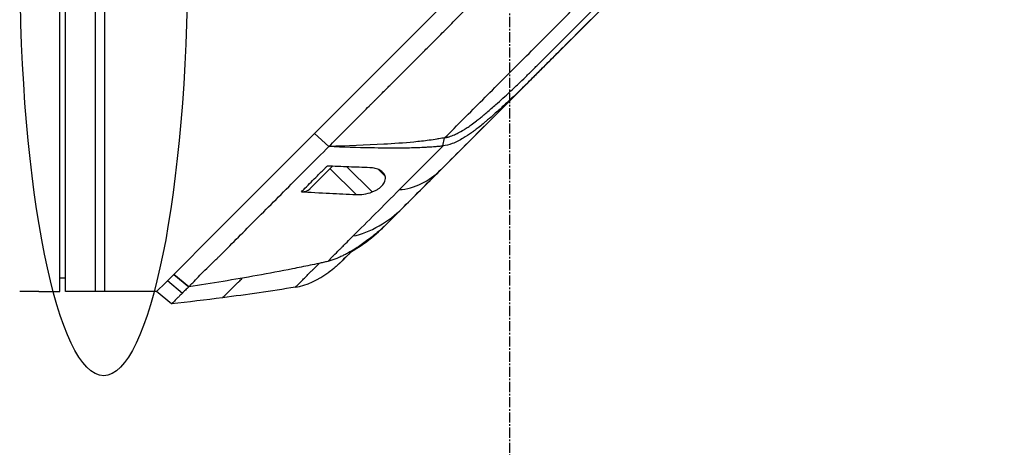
# Model space of a CAD drawing. Header units: millimetres. Extents: x 0 to 4378, y 0 to 2376.
# Tile 436 of 656: x 1530 to 1695, y 1151 to 1222. Entities that reach past the tile are written whole.
import ezdxf

# ---------------------------------------------------------------- set-up
doc = ezdxf.new("R2010")
doc.units = ezdxf.units.MM
doc.header["$LTSCALE"] = 0.2
doc.linetypes.add('CENTER2', pattern=[1.125, 0.75, -0.125, 0.125, -0.125])
doc.layers.add('02_Center Line', color=1, linetype='CENTER2')
doc.layers.add('13_After Rev.Num.', color=6, linetype='Continuous')
doc.styles.add('Rainbow-4.0 Style', font='malgunsl.ttf')
doc.dimstyles.new('Rainbow-4.0 Style', dxfattribs={"dimtxt": 3.5, "dimasz": 2.5, "dimexe": 1, "dimexo": 1, "dimgap": 1, "dimtad": 1, "dimdsep": 46, "dimtxsty": 'Rainbow-4.0 Style', "dimcen": 0, "dimclrd": 251, "dimclre": 251, "dimclrt": 7, "dimazin": 3, "dimtp": 0.1, "dimtm": 0.1, "dimtfac": 0.61, "dimtmove": 0, "dimatfit": 3, "dimfxl": 1, "dimlwd": -1, "dimlwe": -1, "dimarcsym": 1})

# ---------------------------------------------------------------- blocks, each defined once
blk = doc.blocks.new('*D122')
at = {"color": 251, "linetype": 'ByBlock', "transparency": 16777216}
for p, q in [((1621.7, 1236.01), (1778.89, 1236.01)), ((1773.89, 681.61), (1773.89, 1223.51)), ((1676.76, 669.11), (1778.89, 669.11))]:
    blk.add_line(p, q, dxfattribs=at)
at = {"color": 251, "transparency": 16777216}
for points in [[(1771.81, 1223.51), (1775.98, 1223.51), (1773.89, 1236.01)], [(1771.81, 681.61), (1775.98, 681.61), (1773.89, 669.11)]]:
    blk.add_solid(points, dxfattribs=at)
at = {"layer": 'Defpoints', "color": 0, "transparency": 16777216}
for p in [(1616.7, 1236.01), (1773.89, 1236.01), (1671.76, 669.11)]:
    blk.add_point(p, dxfattribs=at)
at = {"color": 7, "transparency": 16777216, "insert": (1759.84, 952.56), "char_height": 17.5, "attachment_point": 5, "rotation": 90, "style": 'Rainbow-4.0 Style'}
blk.add_mtext('566.9', dxfattribs=at)
blk = doc.blocks.new('*D124')
at = {"color": 251, "linetype": 'ByBlock', "transparency": 16777216}
for p, q in [((1483.19, 1869.11), (1834.85, 1869.11)), ((1829.85, 681.61), (1829.85, 1856.61)), ((1617.14, 669.11), (1834.85, 669.11))]:
    blk.add_line(p, q, dxfattribs=at)
at = {"color": 251, "transparency": 16777216}
for points in [[(1827.77, 1856.61), (1831.94, 1856.61), (1829.85, 1869.11)], [(1827.77, 681.61), (1831.94, 681.61), (1829.85, 669.11)]]:
    blk.add_solid(points, dxfattribs=at)
at = {"layer": 'Defpoints', "color": 0, "transparency": 16777216}
for p in [(1478.19, 1869.11), (1829.85, 1869.11), (1612.14, 669.11)]:
    blk.add_point(p, dxfattribs=at)
at = {"color": 7, "transparency": 16777216, "insert": (1815.75, 1269.11), "char_height": 17.5, "attachment_point": 5, "rotation": 90, "style": 'Rainbow-4.0 Style'}
blk.add_mtext('1200', dxfattribs=at)
blk = doc.blocks.new('A$C078f5041')
for p, q in [((-75.2, 677.1), (-75.2, 795.1)), ((-74.2, 677.1), (-74.2, 795.1)), ((-69.2, 677.1), (-69.2, 795.1)), ((-67.7, 795.1), (-67.7, 677.1)), ((38.26, 747.18), (13.59, 722.51)), ((-22.44, 713.66), (-0.18, 735.92)), ((13.59, 722.51), (-20.62, 688.3)), ((13.59, 722.51), (13.58, 722.51)), ((6.42, 716.64), (6.48, 716.7)), ((-30.19, 705.91), (-22.44, 713.66)), ((-49.35, 686.75), (-30.19, 705.91)), ((-30.19, 701.32), (-32.62, 703.48)), ((-32.61, 703.49), (-30.18, 701.34)), ((-30.19, 701.32), (-30.18, 701.34)), ((-11.11, 701.42), (-10.83, 702.79)), ((-33.35, 694.27), (-29.58, 698.03)), ((-29.98, 697.63), (-25.65, 693.3)), ((-27.17, 697.94), (-22.97, 693.74)), ((-21.89, 697.49), (-20.78, 696.38)), ((-20.62, 688.3), (-20.62, 688.3)), ((-56.12, 679.98), (-49.35, 686.75)), ((-21.88, 687.1), (-21.91, 687.12)), ((-28.28, 681.93), (-28.28, 681.93)), ((-57.52, 678.58), (-56.13, 679.97)), ((-56.12, 679.98), (-56.13, 679.97)), ((-53.62, 677.89), (-56.13, 679.97)), ((-56.12, 679.98), (-53.61, 677.88)), ((-75.2, 679.4), (-74.2, 679.39)), ((-59, 677.1), (-57.52, 678.58)), ((-57.17, 678.93), (-54.68, 676.86)), ((-78.7, 677.1), (-81.89, 677.1)), ((-78.2, 677.1), (-75.2, 677.1)), ((-59, 677.1), (-74.2, 677.1)), ((-56.51, 675.03), (-59, 677.1)), ((-53.61, 677.88), (-53.62, 677.89)), ((-53.62, 677.89), (-53.62, 677.89))]:
    blk.add_line(p, q)
for centre, major_axis, ratio, start_param, end_param in [((18.89, 731.4), (60.21, 60.19), 0.000118, 2.092385, 2.238242), ((-35.47, 696.4), (2.12, -2.13), 0.723626, 5.609776, 6.285676), ((261.62, 970.58), (290.94, 290.97), 0.00001, 3.386635, 3.421383), ((-34.85, 707.53), (10.42, 25.63), 0.82656, 4.179952, 4.245343)]:
    blk.add_ellipse(centre, major_axis=major_axis, ratio=ratio, start_param=start_param, end_param=end_param)
for points, knots in [([(-30.18, 701.34), (-29.79, 701.73), (-29.39, 702.14), (-28.97, 702.56), (-28.55, 702.98), (-28.13, 703.4), (-27.69, 703.84), (-27.55, 703.98), (-27.41, 704.12), (-27.27, 704.26), (-27.13, 704.4), (-26.99, 704.54), (-26.85, 704.68), (-26.71, 704.82), (-26.57, 704.96), (-26.43, 705.1), (-26.42, 705.12), (-26.4, 705.13), (-26.39, 705.14), (-26.27, 705.26), (-26.17, 705.37), (-26.06, 705.47), (-25.95, 705.58), (-25.84, 705.69), (-25.73, 705.8), (-25.64, 705.89), (-25.54, 705.99), (-25.45, 706.08), (-25.14, 706.39), (-24.81, 706.72), (-24.48, 707.05), (-24.14, 707.39), (-23.8, 707.73), (-23.44, 708.09), (-23.34, 708.19), (-23.23, 708.3), (-23.13, 708.4), (-23.02, 708.5), (-22.92, 708.61), (-22.82, 708.71), (-22.72, 708.81), (-22.61, 708.91), (-22.52, 709.01), (-22.5, 709.03), (-22.49, 709.04), (-22.48, 709.05), (-22.45, 709.08), (-22.43, 709.1), (-22.41, 709.12), (-22.37, 709.16), (-22.34, 709.19), (-22.31, 709.22), (-22.28, 709.24), (-22.26, 709.27), (-22.24, 709.29), (-22.17, 709.36), (-22.09, 709.43), (-22, 709.52), (-21.91, 709.62), (-21.81, 709.72), (-21.69, 709.83), (-21.58, 709.95), (-21.45, 710.07), (-21.32, 710.21), (-21.3, 710.23), (-21.28, 710.25), (-21.26, 710.27), (-21.11, 710.41), (-20.96, 710.57), (-20.79, 710.74), (-20.72, 710.8), (-20.66, 710.87), (-20.59, 710.93), (-20.54, 710.98), (-20.48, 711.04), (-20.43, 711.09), (-20.33, 711.19), (-20.23, 711.29), (-20.14, 711.39), (-20.04, 711.49), (-19.94, 711.58), (-19.85, 711.67), (-19.83, 711.69), (-19.8, 711.72), (-19.78, 711.74), (-19.58, 711.94), (-19.39, 712.13), (-19.21, 712.31), (-19.03, 712.49), (-18.87, 712.65), (-18.71, 712.81), (-18.6, 712.92), (-18.5, 713.02), (-18.4, 713.12), (-18.17, 713.34), (-17.94, 713.58), (-17.69, 713.83), (-17.44, 714.08), (-17.18, 714.34), (-16.9, 714.62), (-16.63, 714.89), (-16.33, 715.18), (-16.03, 715.49), (-15.74, 715.78), (-15.44, 716.08), (-15.13, 716.39), (-15.11, 716.41), (-15.09, 716.42), (-15.08, 716.44), (-14.98, 716.54), (-14.88, 716.64), (-14.78, 716.74), (-14.68, 716.84), (-14.57, 716.94), (-14.48, 717.04), (-14.44, 717.08), (-14.4, 717.12), (-14.36, 717.16), (-14.35, 717.17), (-14.34, 717.18), (-14.32, 717.19), (-14.08, 717.44), (-13.83, 717.69), (-13.59, 717.93), (-13.35, 718.17), (-13.1, 718.42), (-12.86, 718.66), (-12.62, 718.9), (-12.38, 719.14), (-12.14, 719.38), (-12.07, 719.45), (-12.01, 719.51), (-11.94, 719.58), (-11.62, 719.9), (-11.31, 720.21), (-10.99, 720.53), (-10.73, 720.79), (-10.47, 721.06), (-10.21, 721.32), (-9.84, 721.68), (-9.47, 722.05), (-9.11, 722.42), (-8.74, 722.79), (-8.37, 723.16), (-8, 723.52), (-7.63, 723.9), (-7.26, 724.27), (-6.9, 724.63), (-6.63, 724.9), (-6.36, 725.17), (-6.1, 725.43), (-6.09, 725.44), (-6.08, 725.45), (-6.07, 725.46), (-5.97, 725.56), (-5.88, 725.65), (-5.78, 725.75), (-5.69, 725.84), (-5.6, 725.93), (-5.5, 726.03), (-5.49, 726.04), (-5.47, 726.06), (-5.46, 726.07), (-5.24, 726.29), (-5.01, 726.52), (-4.77, 726.76), (-4.7, 726.83), (-4.63, 726.91), (-4.55, 726.98), (-4.48, 727.06), (-4.4, 727.13), (-4.32, 727.21), (-4.3, 727.24), (-4.27, 727.26), (-4.25, 727.29), (-4.17, 727.36), (-4.09, 727.45), (-4.01, 727.53), (-3.92, 727.61), (-3.84, 727.69), (-3.76, 727.78), (-3.74, 727.79), (-3.72, 727.81), (-3.71, 727.83), (-3.53, 728.01), (-3.36, 728.17), (-3.21, 728.33), (-3.05, 728.48), (-2.91, 728.63), (-2.78, 728.76), (-2.66, 728.88), (-2.54, 729), (-2.44, 729.1), (-2.34, 729.2), (-2.25, 729.29), (-2.17, 729.37), (-2.09, 729.44), (-2.03, 729.51), (-1.97, 729.56), (-1.96, 729.58), (-1.94, 729.6), (-1.92, 729.62), (-1.9, 729.63), (-1.88, 729.65), (-1.86, 729.68), (-1.5, 730.04), (-1.13, 730.41), (-0.75, 730.79), (-0.43, 731.11), (-0.11, 731.44), (0.23, 731.77), (0.3, 731.84), (0.38, 731.92), (0.46, 732), (0.53, 732.08), (0.61, 732.15), (0.69, 732.23), (0.71, 732.26), (0.74, 732.28), (0.76, 732.3), (0.95, 732.49), (1.12, 732.66), (1.28, 732.83), (1.45, 732.99), (1.6, 733.15), (1.74, 733.29), (1.89, 733.43), (2.02, 733.56), (2.14, 733.68), (2.18, 733.73), (2.23, 733.77), (2.28, 733.82), (2.3, 733.84), (2.32, 733.86), (2.34, 733.89), (2.69, 734.23), (3.03, 734.57), (3.37, 734.91), (3.7, 735.25), (4.04, 735.59), (4.38, 735.93), (4.72, 736.27), (5.07, 736.61), (5.41, 736.96), (5.76, 737.31), (6.11, 737.65), (6.46, 738), (6.47, 738.01), (6.47, 738.02), (6.48, 738.02), (6.58, 738.13), (6.69, 738.24), (6.8, 738.34), (6.91, 738.45), (7.02, 738.57), (7.13, 738.68), (7.37, 738.92), (7.61, 739.15), (7.84, 739.39), (8.08, 739.62), (8.31, 739.86), (8.54, 740.08), (8.77, 740.32), (9.01, 740.55), (9.23, 740.78), (9.46, 741.01), (9.69, 741.23), (9.91, 741.45), (10.13, 741.68), (10.36, 741.9), (10.57, 742.11), (10.59, 742.13), (10.61, 742.15), (10.62, 742.17), (10.69, 742.23), (10.75, 742.29), (10.82, 742.36), (10.84, 742.38), (10.86, 742.4), (10.88, 742.42), (10.97, 742.51), (11.07, 742.62), (11.19, 742.73), (11.31, 742.85), (11.44, 742.98), (11.58, 743.12), (11.71, 743.24), (11.84, 743.38), (11.99, 743.53), (12.01, 743.54), (12.02, 743.56), (12.03, 743.57), (12.2, 743.74), (12.38, 743.92), (12.57, 744.11), (12.62, 744.16), (12.66, 744.2), (12.7, 744.24), (12.85, 744.39), (12.99, 744.53), (13.13, 744.67), (13.22, 744.75), (13.3, 744.84), (13.38, 744.92), (13.59, 745.13), (13.79, 745.33), (13.98, 745.51), (14.16, 745.69), (14.33, 745.86), (14.49, 746.02), (14.54, 746.07), (14.59, 746.12), (14.64, 746.18), (14.7, 746.23), (14.76, 746.29), (14.82, 746.35), (14.97, 746.5), (15.13, 746.66), (15.29, 746.82), (15.44, 746.97), (15.6, 747.13), (15.76, 747.28), (15.88, 747.41), (16.01, 747.54), (16.13, 747.66), (16.54, 748.07), (16.94, 748.46), (17.32, 748.85), (17.35, 748.87), (17.37, 748.9), (17.4, 748.92), (17.8, 749.33), (18.19, 749.72), (18.57, 750.09), (18.68, 750.21), (18.79, 750.32), (18.9, 750.43), (19.21, 750.73), (19.52, 751.04), (19.84, 751.37), (19.88, 751.4), (19.91, 751.43), (19.95, 751.47), (20.27, 751.79), (20.6, 752.13), (20.94, 752.47), (20.98, 752.5), (21.01, 752.53), (21.05, 752.57), (21.12, 752.64), (21.19, 752.72), (21.27, 752.79), (21.62, 753.14), (21.98, 753.5), (22.35, 753.87), (22.37, 753.89), (22.39, 753.91), (22.41, 753.93), (22.51, 754.03), (22.61, 754.13), (22.71, 754.23), (22.8, 754.32), (22.88, 754.4), (22.96, 754.48), (23.22, 754.75), (23.48, 755.01), (23.74, 755.27), (24, 755.53), (24.26, 755.78), (24.51, 756.04), (24.67, 756.2), (24.83, 756.36), (24.99, 756.51), (25.19, 756.71), (25.38, 756.91), (25.58, 757.11), (25.78, 757.31), (25.98, 757.51), (26.18, 757.71), (26.37, 757.9), (26.57, 758.1), (26.77, 758.3), (26.84, 758.37), (26.91, 758.44), (26.98, 758.51), (27, 758.53), (27.01, 758.54), (27.02, 758.55), (27.13, 758.66), (27.25, 758.78), (27.37, 758.9), (27.48, 759.01), (27.6, 759.13), (27.71, 759.24), (27.81, 759.34), (27.9, 759.44), (28, 759.53), (28.04, 759.58), (28.09, 759.62), (28.13, 759.67), (28.45, 759.98), (28.75, 760.29), (29.04, 760.58), (29.33, 760.87), (29.61, 761.15), (29.88, 761.41), (30.14, 761.67), (30.39, 761.93), (30.63, 762.17), (30.69, 762.22), (30.75, 762.28), (30.81, 762.34), (30.84, 762.38), (30.88, 762.41), (30.92, 762.45), (30.92, 762.46), (30.92, 762.46), (30.93, 762.46), (31.11, 762.65), (31.3, 762.84), (31.49, 763.03), (31.68, 763.21), (31.87, 763.4), (32.05, 763.59), (32.12, 763.66), (32.19, 763.73), (32.26, 763.8), (32.71, 764.25), (33.17, 764.7), (33.62, 765.16), (34, 765.54), (34.37, 765.91), (34.75, 766.29)], [-1, -1, -1, -1, -0.9789296, -0.9789296, -0.9789296, -0.9581244, -0.9581244, -0.9581244, -0.9515451, -0.9515451, -0.9515451, -0.9449348, -0.9449348, -0.9449348, -0.9382041, -0.9382041, -0.9382041, -0.9375, -0.9375, -0.9375, -0.9319977, -0.9319977, -0.9319977, -0.9263951, -0.9263951, -0.9263951, -0.921504, -0.921504, -0.921504, -0.9055419, -0.9055419, -0.9055419, -0.8896704, -0.8896704, -0.8896704, -0.8851265, -0.8851265, -0.8851265, -0.8805228, -0.8805228, -0.8805228, -0.875695, -0.875695, -0.875695, -0.875, -0.875, -0.875, -0.8738027, -0.8738027, -0.8738027, -0.871339, -0.871339, -0.871339, -0.8694745, -0.8694745, -0.8694745, -0.8642105, -0.8642105, -0.8642105, -0.8589421, -0.8589421, -0.8589421, -0.853667, -0.853667, -0.853667, -0.8528979, -0.8528979, -0.8528979, -0.8475582, -0.8475582, -0.8475582, -0.8455145, -0.8455145, -0.8455145, -0.84375, -0.84375, -0.84375, -0.8401552, -0.8401552, -0.8401552, -0.8363637, -0.8363637, -0.8363637, -0.8353788, -0.8353788, -0.8353788, -0.826964, -0.826964, -0.826964, -0.8184892, -0.8184892, -0.8184892, -0.8125358, -0.8125358, -0.8125358, -0.799416, -0.799416, -0.799416, -0.7862374, -0.7862374, -0.7862374, -0.7730127, -0.7730127, -0.7730127, -0.7604312, -0.7604312, -0.7604312, -0.7597326, -0.7597326, -0.7597326, -0.7557579, -0.7557579, -0.7557579, -0.7516937, -0.7516937, -0.7516937, -0.75, -0.75, -0.75, -0.7495095, -0.7495095, -0.7495095, -0.738744, -0.738744, -0.738744, -0.7278633, -0.7278633, -0.7278633, -0.7168641, -0.7168641, -0.7168641, -0.7138982, -0.7138982, -0.7138982, -0.699398, -0.699398, -0.699398, -0.6875, -0.6875, -0.6875, -0.6708213, -0.6708213, -0.6708213, -0.6540892, -0.6540892, -0.6540892, -0.6372304, -0.6372304, -0.6372304, -0.625, -0.625, -0.625, -0.6245336, -0.6245336, -0.6245336, -0.6200516, -0.6200516, -0.6200516, -0.6155535, -0.6155535, -0.6155535, -0.6148977, -0.6148977, -0.6148977, -0.6047574, -0.6047574, -0.6047574, -0.601782, -0.601782, -0.601782, -0.5990028, -0.5990028, -0.5990028, -0.5982143, -0.5982143, -0.5982143, -0.5957162, -0.5957162, -0.5957162, -0.5932599, -0.5932599, -0.5932599, -0.5927372, -0.5927372, -0.5927372, -0.5872406, -0.5872406, -0.5872406, -0.581718, -0.581718, -0.581718, -0.5763525, -0.5763525, -0.5763525, -0.5709392, -0.5709392, -0.5709392, -0.5654651, -0.5654651, -0.5654651, -0.5637081, -0.5637081, -0.5637081, -0.5625, -0.5625, -0.5625, -0.545469, -0.545469, -0.545469, -0.53125, -0.53125, -0.53125, -0.5282658, -0.5282658, -0.5282658, -0.5253909, -0.5253909, -0.5253909, -0.5245175, -0.5245175, -0.5245175, -0.5174983, -0.5174983, -0.5174983, -0.5103448, -0.5103448, -0.5103448, -0.5030587, -0.5030587, -0.5030587, -0.5001152, -0.5001152, -0.5001152, -0.4990096, -0.4990096, -0.4990096, -0.4837025, -0.4837025, -0.4837025, -0.4685308, -0.4685308, -0.4685308, -0.4531559, -0.4531559, -0.4531559, -0.4377811, -0.4377811, -0.4377811, -0.4375, -0.4375, -0.4375, -0.4329347, -0.4329347, -0.4329347, -0.4283694, -0.4283694, -0.4283694, -0.4184079, -0.4184079, -0.4184079, -0.408246, -0.408246, -0.408246, -0.3977585, -0.3977585, -0.3977585, -0.3870567, -0.3870567, -0.3870567, -0.3760297, -0.3760297, -0.3760297, -0.375, -0.375, -0.375, -0.370183, -0.370183, -0.370183, -0.3689622, -0.3689622, -0.3689622, -0.3630616, -0.3630616, -0.3630616, -0.3571539, -0.3571539, -0.3571539, -0.3517039, -0.3517039, -0.3517039, -0.3512462, -0.3512462, -0.3512462, -0.3451806, -0.3451806, -0.3451806, -0.34375, -0.34375, -0.34375, -0.3385373, -0.3385373, -0.3385373, -0.3351938, -0.3351938, -0.3351938, -0.3266595, -0.3266595, -0.3266595, -0.3181557, -0.3181557, -0.3181557, -0.3153279, -0.3153279, -0.3153279, -0.3125, -0.3125, -0.3125, -0.3057124, -0.3057124, -0.3057124, -0.2989718, -0.2989718, -0.2989718, -0.2935114, -0.2935114, -0.2935114, -0.2757097, -0.2757097, -0.2757097, -0.2745503, -0.2745503, -0.2745503, -0.2556523, -0.2556523, -0.2556523, -0.25, -0.25, -0.25, -0.2343962, -0.2343962, -0.2343962, -0.2327153, -0.2327153, -0.2327153, -0.2171142, -0.2171142, -0.2171142, -0.2155792, -0.2155792, -0.2155792, -0.2121786, -0.2121786, -0.2121786, -0.196408, -0.196408, -0.196408, -0.195491, -0.195491, -0.195491, -0.1911869, -0.1911869, -0.1911869, -0.1875, -0.1875, -0.1875, -0.1755694, -0.1755694, -0.1755694, -0.1636589, -0.1636589, -0.1636589, -0.15625, -0.15625, -0.15625, -0.1469514, -0.1469514, -0.1469514, -0.1377448, -0.1377448, -0.1377448, -0.1287205, -0.1287205, -0.1287205, -0.1255778, -0.1255778, -0.1255778, -0.125, -0.125, -0.125, -0.1200029, -0.1200029, -0.1200029, -0.1150898, -0.1150898, -0.1150898, -0.1110546, -0.1110546, -0.1110546, -0.1091039, -0.1091039, -0.1091039, -0.0953851, -0.0953851, -0.0953851, -0.0816866, -0.0816866, -0.0816866, -0.0680382, -0.0680382, -0.0680382, -0.064702, -0.064702, -0.064702, -0.0627335, -0.0627335, -0.0627335, -0.0625, -0.0625, -0.0625, -0.0529112, -0.0529112, -0.0529112, -0.0435346, -0.0435346, -0.0435346, -0.0400854, -0.0400854, -0.0400854, -0.01801, -0.01801, -0.01801, 0, 0, 0, 0]), ([(-10.83, 702.79), (-8.74, 704.88), (-6.62, 707), (-2.32, 711.3), (-0.15, 713.47), (4.23, 717.85), (6.43, 720.05), (9.74, 723.36), (10.84, 724.46), (13.06, 726.68), (14.18, 727.8), (16.34, 729.96), (17.38, 731), (20.42, 734.04), (22.43, 736.05), (25.91, 739.53), (27.41, 741.03), (30.38, 744), (31.85, 745.47), (33.3, 746.92)], [0, 0, 0, 0, 0.1448174, 0.1448174, 0.2896349, 0.2896349, 0.4344523, 0.4344523, 0.506861, 0.506861, 0.5792697, 0.5792697, 0.6516784, 0.6516784, 0.7896349, 0.7896349, 0.8948175, 0.8948175, 1, 1, 1, 1]), ([(13.58, 722.51), (12.04, 720.96), (10.5, 719.42), (8.2, 717.12), (7.37, 716.29), (6.17, 715.1), (5.77, 714.7), (5.18, 714.1), (4.98, 713.9), (4.61, 713.54), (4.39, 713.31), (4.19, 713.11)], [-1.621831, -1.621831, -1.621831, -1.621831, -0.795793, -0.795793, -0.389175, -0.389175, -0.186369, -0.186369, -0.084957, -0.084957, -0.000037, -0.000037, -0.000037, -0.000037]), ([(-10.83, 702.79), (-10.74, 702.81), (-10.64, 702.82), (-10.45, 702.86), (-10.35, 702.89), (-10.19, 702.93), (-10.12, 702.95), (-9.77, 703.06), (-9.47, 703.17), (-8.98, 703.39), (-8.77, 703.49), (-8.25, 703.76), (-7.95, 703.93), (-7.56, 704.17), (-7.47, 704.22), (-7.17, 704.41), (-6.96, 704.55), (-6.63, 704.78), (-6.51, 704.86), (-6.1, 705.16), (-5.8, 705.39), (-5.33, 705.75), (-5.16, 705.88), (-4.8, 706.17), (-4.61, 706.32), (-4.22, 706.65), (-4.01, 706.83), (-3.28, 707.44), (-2.78, 707.88), (-1.47, 709.03), (-0.69, 709.75), (0.55, 710.91), (1.03, 711.36), (1.68, 711.98), (1.87, 712.16), (2.52, 712.79), (2.89, 713.15), (3.25, 713.5), (3.46, 713.7), (3.82, 714.06), (4.09, 714.32), (4.48, 714.71), (4.65, 714.88), (5.35, 715.57), (5.89, 716.1), (6.42, 716.64)], [-1.285403, -1.285403, -1.285403, -1.285403, -1.271463, -1.271463, -1.256823, -1.256823, -1.246528, -1.246528, -1.202682, -1.202682, -1.170566, -1.170566, -1.123222, -1.123222, -1.109476, -1.109476, -1.075833, -1.075833, -1.056333, -1.056333, -1.007166, -1.007166, -0.978305, -0.978305, -0.945833, -0.945833, -0.910467, -0.910467, -0.825443, -0.825443, -0.691238, -0.691238, -0.608175, -0.608175, -0.575828, -0.575828, -0.493574, -0.493574, -0.381382, -0.381382, -0.294722, -0.294722, -0.227777, -0.227777, 0, 0, 0, 0]), ([(-11.62, 697.3), (-9.13, 699.8), (-6.54, 702.39), (-3.89, 705.03), (-1.25, 707.68), (1.46, 710.38), (4.19, 713.11)], [0, 0, 0, 0, 0.5000002, 0.5000002, 0.5000002, 0.9999984, 0.9999984, 0.9999984, 0.9999984]), ([(4.19, 713.11), (3.73, 712.65), (2.79, 711.72), (1.09, 710.07), (0.33, 709.34), (-0.95, 708.16), (-1.45, 707.7), (-2.23, 707), (-2.51, 706.75), (-3.17, 706.17), (-3.55, 705.85), (-4.08, 705.4), (-4.24, 705.27), (-4.67, 704.92), (-4.95, 704.69), (-5.46, 704.29), (-5.7, 704.11), (-6.06, 703.84), (-6.2, 703.74), (-6.79, 703.31), (-7.26, 703), (-8.33, 702.37), (-8.93, 702.05), (-10.06, 701.63), (-10.68, 701.48), (-11.11, 701.42)], [0, 0, 0, 0, 0.195265, 0.195265, 0.355678, 0.355678, 0.459515, 0.459515, 0.515572, 0.515572, 0.5869, 0.5869, 0.616223, 0.616223, 0.670097, 0.670097, 0.714968, 0.714968, 0.73952, 0.73952, 0.824564, 0.824564, 0.930896, 0.930896, 1.017696, 1.017696, 1.017696, 1.017696]), ([(-11.11, 701.42), (-11.14, 701.42), (-11.18, 701.41), (-11.23, 701.41), (-11.23, 701.4), (-11.28, 701.4), (-11.33, 701.39), (-11.44, 701.38), (-11.45, 701.38), (-11.56, 701.37), (-11.68, 701.35), (-11.85, 701.34), (-11.93, 701.33), (-12.11, 701.31), (-12.21, 701.31), (-12.44, 701.29), (-12.58, 701.28), (-12.89, 701.25), (-13.06, 701.24), (-13.47, 701.21), (-13.7, 701.2), (-14.87, 701.13), (-15.8, 701.1), (-17.33, 701.07), (-17.97, 701.06), (-18.9, 701.06), (-19.24, 701.06), (-19.99, 701.06), (-20.39, 701.06), (-21.56, 701.07), (-22.35, 701.08), (-25.44, 701.14), (-27.83, 701.22), (-30.19, 701.32)], [-2.291802, -2.291802, -2.291802, -2.291802, -2.291443, -2.291443, -2.29127, -2.29127, -2.290168, -2.290168, -2.288307, -2.288307, -2.239037, -2.239037, -2.210836, -2.210836, -2.175578, -2.175578, -2.128626, -2.128626, -2.066729, -2.066729, -1.984047, -1.984047, -1.657435, -1.657435, -1.438808, -1.438808, -1.307398, -1.307398, -1.157172, -1.157172, -0.859997, -0.859997, -0.000001, -0.000001, -0.000001, -0.000001]), ([(-10.83, 702.79), (-11.15, 702.74), (-11.46, 702.68), (-11.9, 702.61), (-12.02, 702.59), (-12.55, 702.5), (-12.98, 702.43), (-14.27, 702.25), (-15.12, 702.16), (-17.58, 701.92), (-19.49, 701.79), (-24.04, 701.53), (-27.16, 701.42), (-30.18, 701.34)], [-2.205357, -2.205357, -2.205357, -2.205357, -2.083404, -2.083404, -2.047433, -2.047433, -1.904347, -1.904347, -1.624596, -1.624596, -1.088037, -1.088037, -0.000001, -0.000001, -0.000001, -0.000001]), ([(-53.61, 677.88), (-53.54, 677.95), (-53.47, 678.03), (-53.37, 678.14), (-53.34, 678.18), (-53.27, 678.26), (-53.23, 678.29), (-53.04, 678.49), (-52.89, 678.64), (-52.42, 679.13), (-52.09, 679.48), (-51.39, 680.2), (-51.01, 680.57), (-50.23, 681.33), (-49.82, 681.72), (-49.19, 682.33), (-48.97, 682.54), (-48.65, 682.85), (-48.54, 682.96), (-48.32, 683.18), (-48.21, 683.29), (-47.66, 683.85), (-47.21, 684.3), (-45.82, 685.7), (-44.84, 686.68), (-41.8, 689.72), (-39.62, 691.9), (-36.19, 695.33), (-35.02, 696.5), (-32.64, 698.88), (-31.43, 700.1), (-30.19, 701.32)], [0, 0, 0, 0, 0.015625, 0.015625, 0.0234375, 0.0234375, 0.03125, 0.03125, 0.0625, 0.0625, 0.125, 0.125, 0.1875, 0.1875, 0.25, 0.25, 0.28125, 0.28125, 0.296875, 0.296875, 0.3125, 0.3125, 0.375, 0.375, 0.5, 0.5, 0.75, 0.75, 0.875, 0.875, 1, 1, 1, 1]), ([(-34.78, 693.77), (-34.59, 693.96), (-34.39, 694.16), (-33.51, 695.04), (-32.82, 695.73), (-31.69, 696.86), (-31.26, 697.29), (-30.71, 697.84), (-30.6, 697.95), (-30.48, 698.07)], [0, 0, 0, 0, 0.000971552, 0.000971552, 0.004393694, 0.004393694, 0.006478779, 0.006478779, 0.007034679, 0.007034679, 0.007034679, 0.007034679]), ([(-23.34, 697.79), (-24.52, 697.83), (-25.68, 697.88), (-28.05, 697.97), (-29.29, 698.02), (-30.48, 698.07)], [0.000001, 0.000001, 0.000001, 0.000001, 0.428926, 0.428926, 0.8578508, 0.8578508, 0.8578508, 0.8578508]), ([(-20.78, 696.38), (-20.84, 696.59), (-20.95, 696.78), (-21.25, 697.11), (-21.44, 697.26), (-21.89, 697.5), (-22.15, 697.6), (-22.71, 697.73), (-23.02, 697.78), (-23.34, 697.79)], [-0.4712694, -0.4712694, -0.4712694, -0.4712694, -0.3559833, -0.3559833, -0.2356302, -0.2356302, -0.1175479, -0.1175479, 0, 0, 0, 0]), ([(-18, 690.92), (-17, 691.92), (-15.96, 692.96), (-13.83, 695.1), (-12.73, 696.19), (-11.62, 697.3)], [0, 0, 0, 0, 0.5, 0.5, 1, 1, 1, 1]), ([(-22.97, 693.74), (-22.78, 693.81), (-22.6, 693.89), (-22.26, 694.06), (-22.11, 694.15), (-21.81, 694.35), (-21.67, 694.45), (-21.4, 694.69), (-21.27, 694.82), (-21.01, 695.15), (-20.89, 695.35), (-20.77, 695.71), (-20.74, 695.86), (-20.73, 696.13), (-20.75, 696.26), (-20.78, 696.38)], [0.000001, 0.000001, 0.000001, 0.000001, 0.0602371, 0.0602371, 0.1141523, 0.1141523, 0.169816, 0.169816, 0.2318664, 0.2318664, 0.3259147, 0.3259147, 0.3977793, 0.3977793, 0.4637317, 0.4637317, 0.4637317, 0.4637317]), ([(-34.78, 693.77), (-33.48, 693.7), (-31.61, 693.61), (-28.54, 693.45), (-27.12, 693.38), (-25.65, 693.3)], [0.000001, 0.000001, 0.000001, 0.000001, 0.4709011, 0.4709011, 0.9421167, 0.9421167, 0.9421167, 0.9421167]), ([(-26.14, 686.39), (-24.96, 687.57), (-23.7, 688.83), (-21.1, 691.42), (-19.76, 692.77), (-18.38, 694.15)], [-1, -1, -1, -1, -0.5, -0.5, 0, 0, 0, 0]), ([(-25.65, 693.3), (-25.25, 693.28), (-24.8, 693.3), (-23.86, 693.45), (-23.39, 693.57), (-22.97, 693.74)], [-0.2628699, -0.2628699, -0.2628699, -0.2628699, -0.1362599, -0.1362599, 0, 0, 0, 0]), ([(-20.63, 688.3), (-20.83, 688.09), (-21.04, 687.9), (-21.47, 687.51), (-21.68, 687.32), (-21.9, 687.13)], [-0.1726595, -0.1726595, -0.1726595, -0.1726595, -0.0863353, -0.0863353, 0, 0, 0, 0]), ([(-26.46, 683.76), (-26.04, 684), (-24.43, 685), (-22.93, 686.16), (-21.88, 687.1)], [-0.5706772, -0.5706772, -0.5706772, -0.5706772, -0.4232454, 0, 0, 0, 0]), ([(-21.9, 687.13), (-22.18, 686.89), (-22.47, 686.65), (-23.05, 686.18), (-23.35, 685.95), (-23.95, 685.5), (-24.25, 685.28), (-24.86, 684.86), (-25.17, 684.65), (-25.48, 684.45)], [-0.4460143, -0.4460143, -0.4460143, -0.4460143, -0.335024, -0.335024, -0.223008, -0.223008, -0.1109235, -0.1109235, -0.000001, -0.000001, -0.000001, -0.000001]), ([(-30.39, 682.14), (-30.32, 682.22), (-30.24, 682.29), (-30.16, 682.37), (-30.12, 682.41), (-30.09, 682.45), (-30.05, 682.48), (-30.01, 682.52), (-29.97, 682.56), (-29.93, 682.6), (-29.92, 682.61), (-29.92, 682.62), (-29.91, 682.62), (-29.76, 682.77), (-29.61, 682.92), (-29.45, 683.08), (-29.44, 683.09), (-29.42, 683.11), (-29.41, 683.12), (-29.1, 683.43), (-28.78, 683.75), (-28.46, 684.07), (-28.43, 684.1), (-28.4, 684.13), (-28.37, 684.16), (-28.23, 684.3), (-28.09, 684.44), (-27.95, 684.58), (-27.77, 684.76), (-27.6, 684.93), (-27.42, 685.11), (-27.07, 685.46), (-26.7, 685.83), (-26.34, 686.19), (-26.27, 686.26), (-26.21, 686.32), (-26.14, 686.39)], [-1, -1, -1, -1, -0.94014, -0.94014, -0.94014, -0.910212, -0.910212, -0.910212, -0.880282, -0.880282, -0.880282, -0.875, -0.875, -0.875, -0.760569, -0.760569, -0.760569, -0.75, -0.75, -0.75, -0.52113, -0.52113, -0.52113, -0.5, -0.5, -0.5, -0.401417, -0.401417, -0.401417, -0.281705, -0.281705, -0.281705, -0.042273, -0.042273, -0.042273, 0, 0, 0, 0]), ([(-25.48, 684.45), (-25.7, 684.31), (-25.93, 684.17), (-26.38, 683.9), (-26.6, 683.77), (-26.98, 683.56), (-27.12, 683.47), (-27.47, 683.29), (-27.67, 683.19), (-28.08, 682.99), (-28.3, 682.89), (-28.68, 682.72), (-28.84, 682.65), (-29.24, 682.5), (-29.47, 682.41), (-29.94, 682.26), (-30.16, 682.2), (-30.39, 682.14)], [-0.542006, -0.542006, -0.542006, -0.542006, -0.4642766, -0.4642766, -0.3875124, -0.3875124, -0.3371829, -0.3371829, -0.2709315, -0.2709315, -0.1984515, -0.1984515, -0.146033, -0.146033, -0.0709466, -0.0709466, 0, 0, 0, 0]), ([(-26.23, 683.98), (-26.67, 683.54), (-27.06, 683.16), (-27.88, 682.34), (-28.2, 682.01), (-28.27, 681.95)], [0.8182922, 0.8182922, 0.8182922, 0.8182922, 1.1911259, 1.1911259, 1.7900618, 1.7900618, 1.7900618, 1.7900618]), ([(-30.39, 682.14), (-30.52, 682.11), (-30.64, 682.08), (-30.88, 682.02), (-31, 682), (-31.37, 681.91), (-31.61, 681.86), (-32.35, 681.7), (-32.84, 681.6), (-34.31, 681.3), (-35.29, 681.1), (-38.24, 680.51), (-40.21, 680.14), (-45.98, 679.1), (-49.79, 678.48), (-53.61, 677.88)], [0, 0, 0, 0, 0.015912, 0.015912, 0.031824, 0.031824, 0.0636481, 0.0636481, 0.1272961, 0.1272961, 0.2545922, 0.2545922, 0.5091845, 0.5091845, 1, 1, 1, 1]), ([(-35.77, 677.85), (-35.77, 677.85), (-35.76, 677.86), (-35.75, 677.87), (-35.74, 677.88), (-35.72, 677.9), (-35.69, 677.92), (-35.69, 677.93), (-35.69, 677.93), (-35.69, 677.93), (-35.66, 677.96), (-35.62, 678), (-35.57, 678.05), (-35.53, 678.09), (-35.49, 678.12), (-35.45, 678.17), (-35.38, 678.24), (-35.3, 678.32), (-35.2, 678.42), (-35.1, 678.52), (-34.99, 678.63), (-34.87, 678.75), (-34.77, 678.85), (-34.66, 678.96), (-34.54, 679.08), (-34.38, 679.24), (-34.19, 679.43), (-34, 679.62), (-33.8, 679.82), (-33.58, 680.04), (-33.35, 680.27), (-33.28, 680.34), (-33.21, 680.41), (-33.13, 680.49), (-33.08, 680.54), (-33.03, 680.59), (-32.98, 680.64), (-32.96, 680.66), (-32.94, 680.68), (-32.92, 680.7), (-32.91, 680.71), (-32.89, 680.73), (-32.88, 680.74), (-32.86, 680.76), (-32.84, 680.78), (-32.82, 680.8), (-32.78, 680.84), (-32.75, 680.87), (-32.71, 680.91), (-32.57, 681.05), (-32.42, 681.2), (-32.27, 681.35), (-32.11, 681.51), (-31.96, 681.66), (-31.8, 681.82)], [0, 0, 0, 0, 0.0488509, 0.0488509, 0.0488509, 0.1086798, 0.1086798, 0.1086798, 0.1122608, 0.1122608, 0.1122608, 0.1878912, 0.1878912, 0.1878912, 0.2390807, 0.2390807, 0.2390807, 0.3262592, 0.3262592, 0.3262592, 0.4164413, 0.4164413, 0.4164413, 0.4927204, 0.4927204, 0.4927204, 0.6001946, 0.6001946, 0.6001946, 0.7114802, 0.7114802, 0.7114802, 0.7463599, 0.7463599, 0.7463599, 0.7701388, 0.7701388, 0.7701388, 0.7779406, 0.7779406, 0.7779406, 0.7850908, 0.7850908, 0.7850908, 0.7939173, 0.7939173, 0.7939173, 0.8097697, 0.8097697, 0.8097697, 0.8731796, 0.8731796, 0.8731796, 0.9363277, 0.9363277, 0.9363277, 0.9363277]), ([(-28.3, 681.92), (-28.3, 681.92), (-28.3, 681.92), (-28.3, 681.91), (-28.3, 681.91), (-28.31, 681.91), (-28.31, 681.9), (-28.32, 681.9), (-28.32, 681.89), (-28.33, 681.88), (-28.34, 681.88), (-28.35, 681.86), (-28.36, 681.86), (-28.39, 681.83), (-28.41, 681.81), (-28.48, 681.74), (-28.54, 681.69), (-28.76, 681.48), (-28.94, 681.32), (-29.46, 680.88), (-29.82, 680.6), (-30.18, 680.34)], [0, 0, 0, 0, 0.0037153, 0.0037153, 0.0062021, 0.0062021, 0.0083532, 0.0083532, 0.0107902, 0.0107902, 0.0129768, 0.0129768, 0.0165223, 0.0165223, 0.0242637, 0.0242637, 0.0474578, 0.0474578, 0.1170317, 0.1170317, 0.2526791, 0.2526791, 0.2526791, 0.2526791]), ([(-27.41, 682.81), (-27.51, 682.71), (-27.6, 682.61), (-27.79, 682.43), (-27.87, 682.34), (-28, 682.21), (-28.05, 682.17), (-28.09, 682.13)], [0, 0, 0, 0, 0.3366953, 0.3366953, 0.7198754, 0.7198754, 1, 1, 1, 1]), ([(-47.98, 676.07), (-47.98, 676.07), (-47.98, 676.07), (-47.96, 676.09), (-47.94, 676.11), (-47.88, 676.17), (-47.82, 676.23), (-47.58, 676.47), (-47.34, 676.7), (-46.73, 677.3), (-46.36, 677.67), (-45.87, 678.15), (-45.82, 678.21), (-45.74, 678.29), (-45.71, 678.32), (-45.65, 678.38), (-45.62, 678.4), (-45.47, 678.55), (-45.35, 678.67), (-45.05, 678.97), (-44.86, 679.15), (-44.67, 679.34)], [0.5009525, 0.5009525, 0.5009525, 0.5009525, 0.53125, 0.53125, 0.5624999, 0.5624999, 0.6249999, 0.6249999, 0.7499999, 0.7499999, 0.8749999, 0.8749999, 0.8906249, 0.8906249, 0.8984374, 0.8984374, 0.9062499, 0.9062499, 0.9374999, 0.9374999, 0.9830789, 0.9830789, 0.9830789, 0.9830789]), ([(-78.7, 677.1), (-78.7, 677.1), (-78.7, 677.1), (-78.7, 677.1), (-78.69, 677.1), (-78.69, 677.1), (-78.69, 677.1), (-78.68, 677.1), (-78.68, 677.1), (-78.67, 677.1), (-78.67, 677.1), (-78.66, 677.1), (-78.65, 677.1), (-78.64, 677.1), (-78.63, 677.1), (-78.62, 677.1), (-78.61, 677.1), (-78.6, 677.1), (-78.59, 677.1), (-78.58, 677.1), (-78.56, 677.1), (-78.55, 677.1), (-78.54, 677.1), (-78.52, 677.1), (-78.5, 677.1), (-78.49, 677.1), (-78.48, 677.1), (-78.47, 677.1), (-78.45, 677.1), (-78.43, 677.1), (-78.41, 677.1), (-78.39, 677.1), (-78.37, 677.1), (-78.35, 677.1), (-78.34, 677.1), (-78.32, 677.1), (-78.31, 677.1), (-78.29, 677.1), (-78.27, 677.1), (-78.25, 677.1), (-78.24, 677.1), (-78.22, 677.1), (-78.2, 677.1)], [0.5001155, 0.5001155, 0.5001155, 0.5001155, 0.5390175, 0.5390175, 0.5390175, 0.5780596, 0.5780596, 0.5780596, 0.6074676, 0.6074676, 0.6074676, 0.6457588, 0.6457588, 0.6457588, 0.6840617, 0.6840617, 0.6840617, 0.7149351, 0.7149351, 0.7149351, 0.7532271, 0.7532271, 0.7532271, 0.7915308, 0.7915308, 0.7915308, 0.8224051, 0.8224051, 0.8224051, 0.861439, 0.861439, 0.861439, 0.9004712, 0.9004712, 0.9004712, 0.9298767, 0.9298767, 0.9298767, 0.9658206, 0.9658206, 0.9658206, 1, 1, 1, 1]), ([(-54.68, 676.86), (-54.76, 676.78), (-54.84, 676.7), (-54.99, 676.54), (-55.07, 676.47), (-55.28, 676.25), (-55.42, 676.12), (-55.79, 675.75), (-55.99, 675.55), (-56.29, 675.24), (-56.4, 675.14), (-56.49, 675.05), (-56.5, 675.04), (-56.51, 675.03), (-56.51, 675.03), (-56.51, 675.03)], [-1, -1, -1, -1, -0.9375, -0.9375, -0.875, -0.875, -0.75, -0.75, -0.5, -0.5, -0.25, -0.25, -0.125, -0.125, -0.1093356, -0.1093356, -0.1093356, -0.1093356]), ([(-53.62, 677.89), (-53.82, 677.71), (-54, 677.53), (-54.26, 677.27), (-54.35, 677.19), (-54.47, 677.06), (-54.51, 677.02), (-54.57, 676.96), (-54.6, 676.94), (-54.64, 676.9), (-54.66, 676.88), (-54.68, 676.86)], [-1, -1, -1, -1, -0.5, -0.5, -0.25, -0.25, -0.125, -0.125, -0.0625, -0.0625, 0, 0, 0, 0])]:
    blk.add_open_spline(points, degree=3, knots=knots)
for points in [[(20, 730.22), (15.52, 725.73), (10.96, 721.18), (6.48, 716.7)], [(2.64, 711.54), (3.41, 712.31), (3.99, 712.9), (4.16, 713.08)], [(2.64, 711.54), (1.31, 710.22), (-0.01, 708.91), (-1.32, 707.6)], [(-18.38, 694.15), (-15.98, 694.2), (-13.2, 695.72), (-11.62, 697.3)], [(-26.14, 686.39), (-23.41, 686.83), (-19.97, 688.95), (-18, 690.92)], [(-28.3, 681.92), (-28.29, 681.92), (-28.29, 681.93), (-28.28, 681.93)], [(-28.09, 682.13), (-28.19, 682.02), (-28.27, 681.95), (-28.28, 681.93)], [(-28.28, 681.93), (-28.28, 681.93), (-28.28, 681.94), (-28.27, 681.95)], [(-27.34, 682.88), (-27.36, 682.85), (-27.38, 682.83), (-27.41, 682.81)], [(-35.77, 677.85), (-33.98, 678.09), (-31.9, 679.11), (-30.18, 680.34)], [(-59, 677.1), (-59, 677.1), (-59, 677.1), (-59, 677.1)], [(-35.77, 677.85), (-39.83, 677.17), (-43.9, 676.59), (-47.98, 676.07)], [(-47.98, 676.07), (-50.82, 675.7), (-53.66, 675.36), (-56.51, 675.03)]]:
    blk.add_open_spline(points, degree=3)
at = {"layer": '02_Center Line', "ltscale": 11.288275}
blk.add_line((0, 1340.15), (0, 643.96), dxfattribs=at)
blk = doc.blocks.new('Blk$L1P0-3O23B')
for q in [(63.35, -1.67), (70.72, 5.7)]:
    blk.add_line((63.35, 5.7), q)
blk.add_ellipse((0, 0), major_axis=(69.35, 0), ratio=0.201954)

msp = doc.modelspace()

# ---------------------------------------------------------------- block references
msp.add_blockref('A$C078f5041', (1612.144, 499.915))
at = {"layer": '13_After Rev.Num.', "rotation": 90}
msp.add_blockref('Blk$L1P0-3O23B', (1544.3, 1232.317), dxfattribs=at)

# ---------------------------------------------------------------- dimensions: what is measured, and where the dimension line sits
for base, p1, p2, picture, middle in [((1829.854, 1869.115), (1612.144, 669.115), (1478.192, 1869.115), '*D124', (1815.753, 1269.115)), ((1773.892, 1236.015), (1671.759, 669.115), (1616.699, 1236.015), '*D122', (1759.845, 952.565))]:
    dim = msp.add_linear_dim(base=base, p1=p1, p2=p2, angle=90, dimstyle='Rainbow-4.0 Style', override={"dimscale": 5})
    dim.commit()
    dim.dimension.update_dxf_attribs({"geometry": picture, "text_midpoint": middle})

doc.saveas('drawing.dxf')
